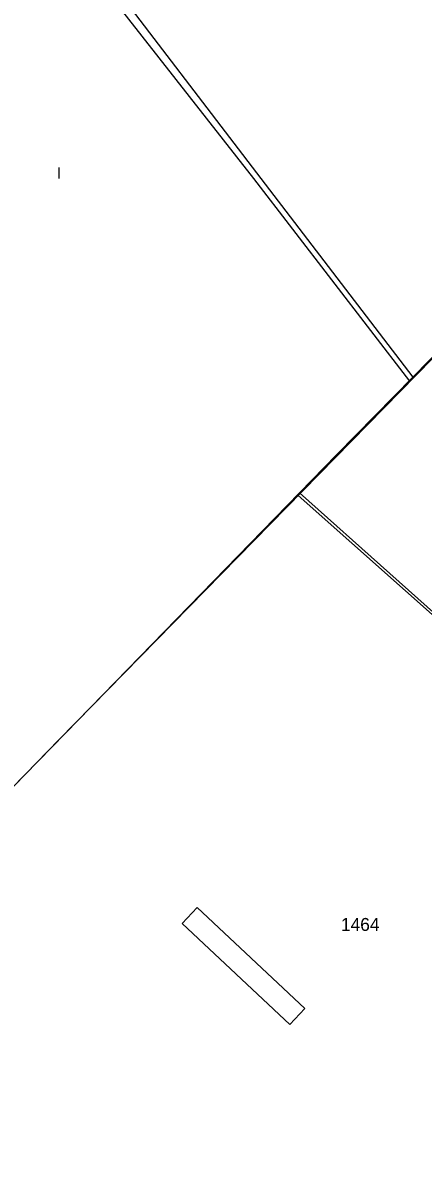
# Model space of a CAD drawing. Extents: x 148816 to 151297, y 399515 to 402500.
# Drawn here: x 150494.9 to 150550.6, y 400862.2 to 401021.6 of the extents above; entities that cross this region are included whole.
import ezdxf

# ---------------------------------------------------------------- set-up
doc = ezdxf.new("R2010")
doc.units = 0
for name, color, linetype in [('B01 Hoofdgebouw  [T] Norm', 7, 'Continuous'), ('B01 hoofgebouw', 7, 'Continuous'), ('G01 perceelsgrens', 7, 'Continuous'), ('S05 Water  Norm', 7, 'Continuous'), ('T04 Haag heg  [D] Gem', 7, 'Continuous'), ('T09 Insteek water  [T] Norm', 7, 'Continuous'), ('Z01 perceelnummer', 7, 'Continuous')]:
    doc.layers.add(name, color=color, linetype=linetype)

msp = doc.modelspace()

# ---------------------------------------------------------------- linework, layer by layer
at = {"layer": 'B01 Hoofdgebouw  [T] Norm'}
for p, q in [((150517.09, 400896.38), (150519.17, 400898.6)), ((150519.17, 400898.6), (150534.19, 400884.53)), ((150532.1, 400882.31), (150517.09, 400896.38)), ((150534.19, 400884.53), (150532.1, 400882.31))]:
    msp.add_line(p, q, dxfattribs=at)
at = {"layer": 'B01 hoofgebouw'}
msp.add_lwpolyline([(150519.17, 400898.6), (150517.09, 400896.38), (150532.1, 400882.31), (150534.19, 400884.53), (150519.17, 400898.6)], dxfattribs=at)
at = {"layer": 'G01 perceelsgrens'}
for points in [[(150483.22, 401058.61), (150528.05, 401000)], [(150528.05, 401000), (150549.18, 400972.37)], [(150549.18, 400972.37), (150562.96, 400986.4), (150576.06, 401000)], [(150533.43, 400956.28), (150538.61, 400961.61), (150549.18, 400972.37)], [(150491.46, 400913.24), (150502.69, 400924.69), (150533.43, 400956.28)], [(150533.43, 400956.28), (150571.14, 400922.6)]]:
    msp.add_lwpolyline(points, dxfattribs=at)
at = {"layer": 'S05 Water  Norm'}
msp.add_line((150500, 401000), (150500, 401001.5), dxfattribs=at)
at = {"layer": 'T04 Haag heg  [D] Gem'}
for p, q in [((150576.42, 401000), (150500, 400921.94)), ((150527.02, 401000), (150548.71, 400971.77))]:
    msp.add_line(p, q, dxfattribs=at)
for points in [[(150533.25, 400955.91), (150570.98, 400922.37), (150576.99, 400916.42), (150581.73, 400911.16), (150587.97, 400898.72), (150590.73, 400899.38), (150595.08, 400898.43), (150602.76, 400899.9)], [(150500, 400844.14), (150482.46, 400845.92), (150468.84, 400847.25), (150453.74, 400848.72), (150440.37, 400850.03), (150431.04, 400851.02), (150500, 400921.96)]]:
    msp.add_lwpolyline(points, dxfattribs=at)
at = {"layer": 'T09 Insteek water  [T] Norm'}
msp.add_line((150500, 401034.41), (150527.02, 401000), dxfattribs=at)

# ---------------------------------------------------------------- texts
at = {"layer": 'Z01 perceelnummer'}
msp.add_text('1464', height=1.8, dxfattribs=at).set_placement((150539.2, 400895.33))

doc.saveas('drawing.dxf')
